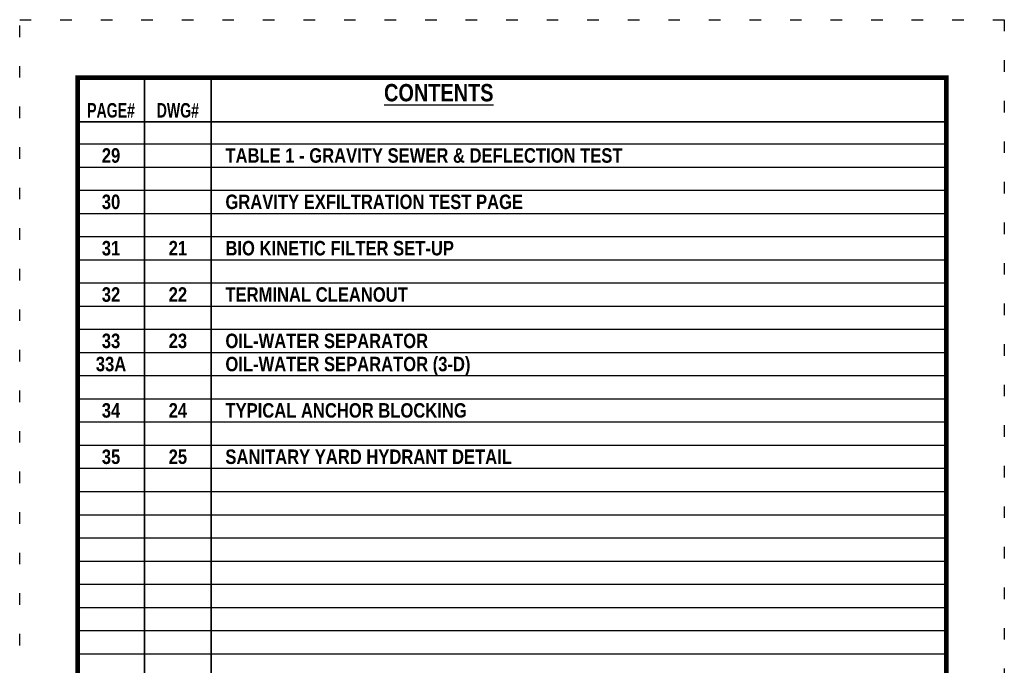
# Model space of a CAD drawing. Header units: feet. Extents: x -26.5 to 0.6, y 11.5 to 22.5.
# Tile 622 of 622: x -7.9 to 0.6, y 16.9 to 22.5. Entities that reach past the tile are written whole.
import ezdxf
from ezdxf.enums import TextEntityAlignment as Align

# ---------------------------------------------------------------- set-up
doc = ezdxf.new("R2010")
doc.units = ezdxf.units.FT
doc.header["$MEASUREMENT"] = 0
doc.linetypes.add('DOT2', pattern=[0.125, 0, -0.125])
doc.layers.get('0').update_dxf_attribs({"linetype": 'CONTINUOUS'})
doc.layers.get('DEFPOINTS').update_dxf_attribs({"linetype": 'CONTINUOUS'})
doc.layers.add('BORDER', color=252, linetype='CONTINUOUS')
doc.layers.add('TEXT', color=255, linetype='CONTINUOUS')
doc.styles.add('TECHNICAL', font='techb___.ttf', dxfattribs={"height": 0.1})

msp = doc.modelspace()

# ---------------------------------------------------------------- linework, layer by layer
at = {"const_width": 0.015}
for points in [[(-6.8686, 21.9959), (-6.8686, 13.0154)], [(-6.2917, 21.9959), (-6.2917, 13.0154)], [(-7.4456, 21.6154), (0.0544, 21.6154)]]:
    msp.add_lwpolyline(points, dxfattribs=at)
for points in [[(-7.4456, 21.424), (0.0544, 21.424)], [(-7.4456, 21.224), (0.0544, 21.224)], [(-7.4456, 21.024), (0.0544, 21.024)], [(-7.4456, 20.824), (0.0544, 20.824)], [(-7.4456, 20.624), (0.0544, 20.624)], [(-7.4456, 20.424), (0.0544, 20.424)], [(-7.4456, 20.224), (0.0544, 20.224)], [(-7.4456, 20.024), (0.0544, 20.024)], [(-7.4456, 19.824), (0.0544, 19.824)], [(-7.4456, 19.624), (0.0544, 19.624)], [(-7.4456, 19.424), (0.0544, 19.424)], [(-7.4456, 19.224), (0.0544, 19.224)], [(-7.4456, 19.024), (0.0544, 19.024)], [(-7.4456, 18.824), (0.0544, 18.824)], [(-7.4456, 18.624), (0.0544, 18.624)], [(-7.4456, 18.424), (0.0544, 18.424)], [(-7.4456, 18.224), (0.0544, 18.224)], [(-7.4456, 18.024), (0.0544, 18.024)], [(-7.4456, 17.824), (0.0544, 17.824)], [(-7.4456, 17.624), (0.0544, 17.624)], [(-7.4456, 17.424), (0.0544, 17.424)], [(-7.4456, 17.224), (0.0544, 17.224)], [(-7.4456, 17.024), (0.0544, 17.024)]]:
    msp.add_lwpolyline(points)
at = {"layer": 'BORDER', "color": 7, "const_width": 0.04}
msp.add_lwpolyline([(-7.4456, 11.9959), (-7.4456, 21.9959), (0.0544, 21.9959), (0.0544, 11.9959)], close=True, dxfattribs=at)
at = {"layer": 'DEFPOINTS', "color": 7, "linetype": 'DOT2', "ltscale": 2}
msp.add_lwpolyline([(-7.9456, 11.4959), (-7.9456, 22.4959), (0.5544, 22.4959), (0.5544, 11.4959)], close=True, dxfattribs=at)

# ---------------------------------------------------------------- texts
at = {"layer": 'BORDER', "color": 7, "style": 'TECHNICAL'}
msp.add_text('%%UCONTENTS', height=0.15, dxfattribs=at).set_placement((-4.8001, 21.7912))
at = {"layer": 'TEXT', "color": 7, "style": 'TECHNICAL', "width": 0.85}
for s, p in [('PAGE#', (-7.1571, 21.6514)), ('DWG#', (-6.5801, 21.6513))]:
    msp.add_text(s, height=0.125, dxfattribs=at).set_placement(p, align=Align.CENTER)
at = {"layer": 'TEXT', "color": 7, "style": 'TECHNICAL'}
for s, p in [('29', (-7.1571, 21.324)), ('30', (-7.1571, 20.924)), ('31', (-7.1571, 20.524)), ('21', (-6.5801, 20.524)), ('32', (-7.1571, 20.124)), ('22', (-6.5801, 20.124)), ('33', (-7.1571, 19.724)), ('23', (-6.5801, 19.724)), ('33A', (-7.1571, 19.524)), ('34', (-7.1571, 19.124)), ('24', (-6.5801, 19.124)), ('35', (-7.1571, 18.724)), ('25', (-6.5801, 18.724))]:
    msp.add_text(s, height=0.125, dxfattribs=at).set_placement(p, align=Align.MIDDLE_CENTER)
for s, p in [('TABLE 1 - GRAVITY SEWER & DEFLECTION TEST', (-6.1696, 21.324)), ('GRAVITY EXFILTRATION TEST PAGE', (-6.1696, 20.924)), ('BIO KINETIC FILTER SET-UP', (-6.1696, 20.524)), ('TERMINAL CLEANOUT', (-6.1696, 20.124)), ('OIL-WATER SEPARATOR', (-6.1696, 19.724)), ('OIL-WATER SEPARATOR (3-D)', (-6.1696, 19.524)), ('TYPICAL ANCHOR BLOCKING', (-6.1696, 19.124)), ('SANITARY YARD HYDRANT DETAIL', (-6.1696, 18.724))]:
    msp.add_text(s, height=0.125, dxfattribs=at).set_placement(p, align=Align.MIDDLE_LEFT)

doc.saveas('drawing.dxf')
